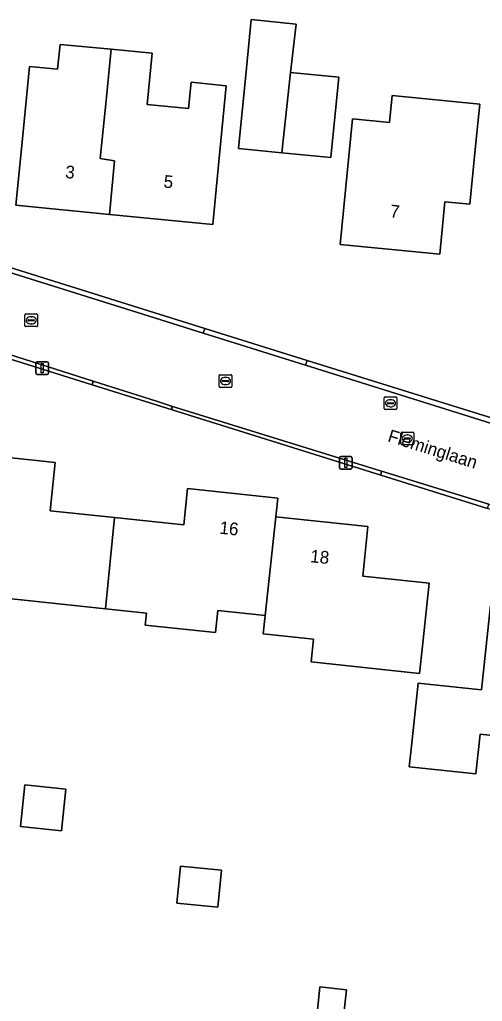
# Model space of a CAD drawing. Extents: x 162156 to 163172, y 378995 to 380779.
# Drawn here: x 162532 to 162568.5, y 380502.1 to 380579.6 of the extents above; entities that cross this region are included whole.
import ezdxf

# ---------------------------------------------------------------- set-up
doc = ezdxf.new("R2010")
doc.units = 0
for name, color, linetype in [('IMGEO_Erf', 7, 'Continuous'), ('IMGEO_Kolk', 7, 'Continuous'), ('IMGEO_Lichtmast', 7, 'Continuous'), ('IMGEO_Openbare_ruimte_label', 7, 'Continuous'), ('IMGEO_Pand', 7, 'Continuous'), ('IMGEO_Pand_nummerreeks', 7, 'Continuous'), ('IMGEO_Rijbaan_lokaal_open', 7, 'Continuous'), ('IMGEO_Rioolput', 7, 'Continuous'), ('IMGEO_Voetpad_open', 7, 'Continuous')]:
    doc.layers.add(name, color=color, linetype=linetype)

msp = doc.modelspace()

# ---------------------------------------------------------------- linework, layer by layer
at = {"layer": 'IMGEO_Erf'}
for points in [[(162556.585, 380568.733), (162552.706, 380569.112), (162549.296, 380569.445), (162549.917, 380575.802), (162550.29, 380579.62), (162553.833, 380579.274), (162553.41, 380575.461), (162557.206, 380575.09)], [(162542.094, 380572.915), (162545.357, 380572.596), (162545.56, 380574.677), (162548.332, 380574.406), (162547.749, 380568.433), (162547.263, 380563.456), (162539.129, 380564.25), (162531.751, 380564.971), (162532.237, 380569.948), (162532.821, 380575.927), (162535.037, 380575.711), (162535.228, 380577.669), (162539.252, 380577.277), (162542.489, 380576.961)], [(162568.32, 380572.947), (162568.023, 380569.897), (162567.55, 380565.046), (162565.573, 380565.239), (162565.17, 380561.111), (162557.321, 380561.877), (162558.288, 380571.781), (162561.198, 380571.497), (162561.405, 380573.621)], [(162535.35, 380515.613), (162532.115, 380515.943), (162532.45, 380519.222), (162535.685, 380518.892)], [(162544.447, 380509.887), (162544.732, 380512.809), (162547.951, 380512.496), (162547.666, 380509.574)]]:
    msp.add_lwpolyline(points, close=True, dxfattribs=at)
for points in [[(162509.367, 380566.886), (162521.934, 380562.962), (162528.996, 380560.757), (162546.647, 380555.246), (162554.702, 380552.731), (162570.599, 380547.767), (162574.789, 380546.459), (162594.372, 380540.344), (162597.26, 380539.474), (162598.902, 380539.135), (162603.371, 380538.211)], [(162596.822, 380532.599), (162593.868, 380533.448), (162585.456, 380535.874), (162568.939, 380541.044), (162560.515, 380543.682), (162544.068, 380548.833), (162537.769, 380550.806), (162519.669, 380556.475), (162516.687, 380557.38), (162511.936, 380558.822), (162508.13, 380559.977), (162506.439, 380560.653)], [(162527.891, 380545.395), (162534.847, 380544.662), (162534.446, 380540.86), (162539.515, 380540.326), (162544.985, 380539.749), (162545.288, 380542.613), (162552.396, 380541.864), (162552.237, 380540.387), (162552.479, 380540.362), (162559.508, 380539.621), (162559.203, 380536.727), (162559.094, 380535.696), (162564.33, 380535.144), (162563.805, 380530.172), (162563.579, 380528.025), (162555.03, 380528.926), (162555.221, 380530.738), (162551.243, 380531.157), (162551.398, 380532.598), (162547.664, 380532.992), (162547.481, 380531.254), (162541.948, 380531.838), (162542.048, 380532.789), (162538.821, 380533.13), (162530.921, 380533.963)], [(162575.717, 380522.444), (162568.352, 380523.221), (162568.023, 380520.105), (162562.765, 380520.66), (162562.937, 380522.29), (162563.461, 380527.262), (162568.461, 380526.734), (162569.163, 380533.387)], [(162555.472, 380500.903), (162555.725, 380503.282), (162557.81, 380503.06), (162557.557, 380500.681)]]:
    msp.add_lwpolyline(points, dxfattribs=at)
at = {"layer": 'IMGEO_Kolk'}
for p, q in [((162532.453, 380555.465), (162532.453, 380556.317)), ((162532.528, 380556.391), (162533.38, 380556.391)), ((162533.454, 380556.317), (162533.454, 380555.465)), ((162532.712, 380555.885), (162532.712, 380555.897)), ((162533.15, 380555.848), (162532.752, 380555.848)), ((162532.755, 380555.934), (162533.153, 380555.934)), ((162532.964, 380555.611), (162532.939, 380555.611)), ((162532.941, 380556.171), (162532.966, 380556.171)), ((162533.196, 380555.897), (162533.196, 380555.885)), ((162533.38, 380555.391), (162532.528, 380555.391)), ((162547.846, 380551.599), (162548.698, 380551.599)), ((162547.771, 380550.673), (162547.771, 380551.525)), ((162548.03, 380551.093), (162548.03, 380551.105)), ((162548.468, 380551.056), (162548.07, 380551.056)), ((162548.073, 380551.142), (162548.471, 380551.142)), ((162548.259, 380551.379), (162548.284, 380551.379)), ((162548.514, 380551.105), (162548.514, 380551.093)), ((162548.772, 380551.525), (162548.772, 380550.673)), ((162548.698, 380550.599), (162547.846, 380550.599)), ((162548.282, 380550.819), (162548.257, 380550.819)), ((162562.113, 380546.134), (162562.113, 380546.986)), ((162562.188, 380547.06), (162563.04, 380547.06)), ((162563.114, 380546.986), (162563.114, 380546.134)), ((162562.372, 380546.554), (162562.372, 380546.566)), ((162562.81, 380546.517), (162562.412, 380546.517)), ((162562.415, 380546.603), (162562.813, 380546.603)), ((162562.624, 380546.28), (162562.599, 380546.28)), ((162562.601, 380546.84), (162562.626, 380546.84)), ((162562.856, 380546.566), (162562.856, 380546.554)), ((162563.04, 380546.06), (162562.188, 380546.06))]:
    msp.add_line(p, q, dxfattribs=at)
for points in [[(162532.453, 380555.465), (162532.453, 380556.317)], [(162532.528, 380556.391), (162533.38, 380556.391)], [(162533.454, 380556.317), (162533.454, 380555.465)], [(162533.38, 380555.391), (162532.528, 380555.391)], [(162547.846, 380551.599), (162548.698, 380551.599)], [(162547.771, 380550.673), (162547.771, 380551.525)], [(162548.772, 380551.525), (162548.772, 380550.673)], [(162548.698, 380550.599), (162547.846, 380550.599)], [(162562.113, 380546.134), (162562.113, 380546.986)], [(162562.188, 380547.06), (162563.04, 380547.06)], [(162563.114, 380546.986), (162563.114, 380546.134)], [(162563.04, 380546.06), (162562.188, 380546.06)]]:
    msp.add_lwpolyline(points, dxfattribs=at)
for centre, radius, start, end in [((162532.53, 380556.315), 0.0765, 91.55205, 178.44795), ((162532.53, 380556.315), 0.0765, 91.55205, 178.44795), ((162533.378, 380556.315), 0.0765, 1.55205, 88.44795), ((162533.378, 380556.315), 0.0765, 1.55205, 88.44795), ((162532.752, 380555.894), 0.0403, 85.87752, 175.75265), ((162532.749, 380555.884), 0.0366, 178.93798, 274.71019), ((162533.153, 380555.891), 0.043, 264.86636, 352.45326), ((162533.157, 380555.896), 0.0386, 1.73085, 96.63898), ((162532.53, 380555.467), 0.0765, 181.55205, 268.44795), ((162532.53, 380555.467), 0.0765, 181.55205, 268.44795), ((162533.378, 380555.467), 0.0765, 271.55205, 358.44795), ((162533.378, 380555.467), 0.0765, 271.55205, 358.44795), ((162547.848, 380551.523), 0.0765, 91.55205, 178.44795), ((162547.848, 380551.523), 0.0765, 91.55205, 178.44795), ((162548.696, 380551.523), 0.0765, 1.55205, 88.44795), ((162548.696, 380551.523), 0.0765, 1.55205, 88.44795), ((162548.07, 380551.102), 0.0403, 85.87752, 175.75265), ((162548.067, 380551.092), 0.0366, 178.93798, 274.71019), ((162548.471, 380551.099), 0.043, 264.86636, 352.45326), ((162548.475, 380551.104), 0.0386, 1.73085, 96.63898), ((162547.848, 380550.675), 0.0765, 181.55205, 268.44795), ((162547.848, 380550.675), 0.0765, 181.55205, 268.44795), ((162548.696, 380550.675), 0.0765, 271.55205, 358.44795), ((162548.696, 380550.675), 0.0765, 271.55205, 358.44795), ((162562.19, 380546.984), 0.0765, 91.55205, 178.44795), ((162562.19, 380546.984), 0.0765, 91.55205, 178.44795), ((162563.038, 380546.984), 0.0765, 1.55205, 88.44795), ((162563.038, 380546.984), 0.0765, 1.55205, 88.44795), ((162562.412, 380546.563), 0.0403, 85.87752, 175.75265), ((162562.409, 380546.553), 0.0366, 178.93798, 274.71019), ((162562.813, 380546.56), 0.043, 264.86636, 352.45326), ((162562.817, 380546.565), 0.0386, 1.73085, 96.63898), ((162562.19, 380546.136), 0.0765, 181.55205, 268.44795), ((162562.19, 380546.136), 0.0765, 181.55205, 268.44795), ((162563.038, 380546.136), 0.0765, 271.55205, 358.44795), ((162563.038, 380546.136), 0.0765, 271.55205, 358.44795)]:
    msp.add_arc(centre, radius, start, end, dxfattribs=at)
for centre, major_axis, ratio, start_param, end_param in [((162532.94, 380555.891), (-0.387, 0.002), 0.722429, 4.712389, 7.853982), ((162532.965, 380555.891), (-0.39, 0.002), 0.717154, 1.570796, 4.712389), ((162548.258, 380551.099), (-0.387, 0.002), 0.722429, 4.712389, 7.853982), ((162548.283, 380551.099), (-0.39, 0.002), 0.717154, 1.570796, 4.712389), ((162562.6, 380546.56), (-0.387, 0.002), 0.722429, 4.712389, 7.853982), ((162562.625, 380546.56), (-0.39, 0.002), 0.717154, 1.570796, 4.712389)]:
    msp.add_ellipse(centre, major_axis=major_axis, ratio=ratio, start_param=start_param, end_param=end_param, dxfattribs=at)
at = {"layer": 'IMGEO_Lichtmast'}
for p, q in [((162533.317, 380551.71), (162533.317, 380552.51)), ((162533.317, 380552.51), (162533.317, 380551.71)), ((162533.417, 380552.61), (162534.207, 380552.61)), ((162534.207, 380552.61), (162533.417, 380552.61)), ((162534.307, 380552.51), (162534.307, 380551.71)), ((162534.307, 380551.71), (162534.307, 380552.51)), ((162534.207, 380551.61), (162533.417, 380551.61)), ((162533.417, 380551.61), (162534.207, 380551.61)), ((162557.261, 380544.245), (162557.261, 380545.045)), ((162557.261, 380545.045), (162557.261, 380544.245)), ((162557.361, 380545.145), (162558.151, 380545.145)), ((162558.151, 380545.145), (162557.361, 380545.145)), ((162558.251, 380545.045), (162558.251, 380544.245)), ((162558.251, 380544.245), (162558.251, 380545.045)), ((162558.151, 380544.145), (162557.361, 380544.145)), ((162557.361, 380544.145), (162558.151, 380544.145))]:
    msp.add_line(p, q, dxfattribs=at)
for points in [[(162533.737, 380552.485), (162533.887, 380552.485), (162533.887, 380551.735), (162533.737, 380551.735), (162533.737, 380552.485)], [(162557.681, 380545.02), (162557.831, 380545.02), (162557.831, 380544.27), (162557.681, 380544.27), (162557.681, 380545.02)]]:
    msp.add_lwpolyline(points, dxfattribs=at)
for centre, start, end in [((162533.417, 380552.51), 90, 180), ((162533.417, 380552.51), 90, 180), ((162534.207, 380552.51), 0, 90), ((162534.207, 380552.51), 360, 90), ((162533.417, 380551.71), 180, 270), ((162533.417, 380551.71), 180, 270), ((162534.207, 380551.71), 270, 0), ((162534.207, 380551.71), 270, 0), ((162557.361, 380545.045), 90, 180), ((162557.361, 380545.045), 90, 180), ((162558.151, 380545.045), 0, 90), ((162558.151, 380545.045), 360, 90), ((162557.361, 380544.245), 180, 270), ((162557.361, 380544.245), 180, 270), ((162558.151, 380544.245), 270, 0), ((162558.151, 380544.245), 270, 0)]:
    msp.add_arc(centre, 0.1, start, end, dxfattribs=at)
at = {"layer": 'IMGEO_Pand'}
for points in [[(162553.41, 380575.461), (162553.833, 380579.274), (162550.29, 380579.62), (162549.917, 380575.802), (162549.296, 380569.445), (162552.706, 380569.112)], [(162538.853, 380573.231), (162539.252, 380577.277), (162535.228, 380577.669), (162535.037, 380575.711), (162532.821, 380575.927), (162532.237, 380569.948), (162531.751, 380564.971), (162539.129, 380564.25), (162539.531, 380568.476), (162538.401, 380568.652)], [(162548.332, 380574.406), (162545.56, 380574.677), (162545.357, 380572.596), (162542.094, 380572.915), (162542.489, 380576.961), (162539.252, 380577.277), (162538.853, 380573.231), (162538.401, 380568.652), (162539.531, 380568.476), (162539.129, 380564.25), (162547.263, 380563.456), (162547.749, 380568.433)], [(162553.41, 380575.461), (162552.706, 380569.112), (162556.585, 380568.733), (162557.206, 380575.09)], [(162568.023, 380569.897), (162568.32, 380572.947), (162561.405, 380573.621), (162561.198, 380571.497), (162558.288, 380571.781), (162557.321, 380561.877), (162565.17, 380561.111), (162565.573, 380565.239), (162567.55, 380565.046)], [(162539.515, 380540.326), (162534.446, 380540.86), (162534.847, 380544.662), (162527.891, 380545.395), (162528.051, 380546.91), (162527.795, 380546.937), (162526.845, 380537.712), (162526.695, 380536.254), (162526.39, 380533.295), (162530.803, 380532.841), (162530.921, 380533.963), (162538.821, 380533.13)], [(162552.237, 380540.387), (162552.396, 380541.864), (162545.288, 380542.613), (162544.985, 380539.749), (162539.515, 380540.326), (162538.821, 380533.13), (162542.048, 380532.789), (162541.948, 380531.838), (162547.481, 380531.254), (162547.664, 380532.992), (162551.398, 380532.598)], [(162564.33, 380535.144), (162559.094, 380535.696), (162559.203, 380536.727), (162559.508, 380539.621), (162552.479, 380540.362), (162552.237, 380540.387), (162551.398, 380532.598), (162551.243, 380531.157), (162555.221, 380530.738), (162555.03, 380528.926), (162563.579, 380528.025), (162563.805, 380530.172)], [(162575.717, 380522.444), (162576.706, 380532.591), (162569.163, 380533.387), (162568.461, 380526.734), (162563.461, 380527.262), (162562.937, 380522.29), (162562.765, 380520.66), (162568.023, 380520.105), (162568.352, 380523.221)], [(162535.35, 380515.613), (162535.685, 380518.892), (162532.45, 380519.222), (162532.115, 380515.943)], [(162544.447, 380509.887), (162547.666, 380509.574), (162547.951, 380512.496), (162544.732, 380512.809)], [(162555.472, 380500.903), (162557.557, 380500.681), (162557.81, 380503.06), (162555.725, 380503.282)]]:
    msp.add_lwpolyline(points, close=True, dxfattribs=at)
at = {"layer": 'IMGEO_Rijbaan_lokaal_open'}
for points in [[(162603.345, 380537.783), (162598.826, 380538.717), (162597.144, 380539.171), (162594.206, 380539.964), (162590.588, 380541.096), (162576.587, 380545.458), (162574.708, 380546.047), (162570.592, 380547.337), (162554.573, 380552.358), (162546.519, 380554.883), (162542.671, 380556.089), (162528.893, 380560.413), (162521.816, 380562.634), (162509.402, 380566.53)], [(162506.633, 380561.098), (162508.55, 380560.424), (162512.119, 380559.286), (162516.798, 380557.795), (162519.676, 380556.878), (162537.843, 380551.087), (162542.822, 380549.5), (162544.026, 380549.127), (162560.584, 380543.99), (162569.031, 380541.369), (162576.929, 380538.919), (162585.514, 380536.336), (162589.61, 380535.104), (162593.976, 380533.832)]]:
    msp.add_lwpolyline(points, dxfattribs=at)
for points in [[(162546.647, 380555.246), (162528.996, 380560.757), (162528.893, 380560.413), (162542.671, 380556.089), (162546.519, 380554.883)], [(162519.676, 380556.878), (162519.669, 380556.475), (162537.769, 380550.806), (162537.843, 380551.087)], [(162554.573, 380552.358), (162570.592, 380547.337), (162570.599, 380547.767), (162554.702, 380552.731)], [(162544.068, 380548.833), (162560.515, 380543.682), (162560.584, 380543.99), (162544.026, 380549.127)]]:
    msp.add_lwpolyline(points, close=True, dxfattribs=at)
at = {"layer": 'IMGEO_Rioolput'}
for p, q in [((162560.786, 380548.919), (162560.786, 380549.771)), ((162560.861, 380549.845), (162561.713, 380549.845)), ((162561.045, 380549.339), (162561.045, 380549.351)), ((162561.483, 380549.302), (162561.085, 380549.302)), ((162561.088, 380549.388), (162561.486, 380549.388)), ((162561.274, 380549.625), (162561.299, 380549.625)), ((162561.529, 380549.351), (162561.529, 380549.339)), ((162561.787, 380549.771), (162561.787, 380548.919)), ((162561.713, 380548.845), (162560.861, 380548.845)), ((162561.297, 380549.065), (162561.272, 380549.065))]:
    msp.add_line(p, q, dxfattribs=at)
for points in [[(162560.786, 380548.919), (162560.786, 380549.771)], [(162560.861, 380549.845), (162561.713, 380549.845)], [(162561.787, 380549.771), (162561.787, 380548.919)], [(162561.713, 380548.845), (162560.861, 380548.845)]]:
    msp.add_lwpolyline(points, dxfattribs=at)
for centre, radius, start, end in [((162560.863, 380549.769), 0.0765, 91.55205, 178.44795), ((162560.863, 380549.769), 0.0765, 91.55205, 178.44795), ((162561.085, 380549.348), 0.0403, 85.87752, 175.75265), ((162561.082, 380549.338), 0.0366, 178.93798, 274.71019), ((162561.486, 380549.345), 0.043, 264.86636, 352.45326), ((162561.49, 380549.35), 0.0386, 1.73085, 96.63898), ((162561.711, 380549.769), 0.0765, 1.55205, 88.44795), ((162561.711, 380549.769), 0.0765, 1.55205, 88.44795), ((162560.863, 380548.921), 0.0765, 181.55205, 268.44795), ((162560.863, 380548.921), 0.0765, 181.55205, 268.44795), ((162561.711, 380548.921), 0.0765, 271.55205, 358.44795), ((162561.711, 380548.921), 0.0765, 271.55205, 358.44795)]:
    msp.add_arc(centre, radius, start, end, dxfattribs=at)
for centre, major_axis, ratio, start_param, end_param in [((162561.273, 380549.345), (-0.387, 0.002), 0.722429, 4.712389, 7.853982), ((162561.298, 380549.345), (-0.39, 0.002), 0.717154, 1.570796, 4.712389)]:
    msp.add_ellipse(centre, major_axis=major_axis, ratio=ratio, start_param=start_param, end_param=end_param, dxfattribs=at)
at = {"layer": 'IMGEO_Voetpad_open'}
for points in [[(162546.647, 380555.246), (162546.519, 380554.883), (162554.573, 380552.358), (162554.702, 380552.731)], [(162544.026, 380549.127), (162542.822, 380549.5), (162537.843, 380551.087), (162537.769, 380550.806), (162544.068, 380548.833)], [(162569.031, 380541.369), (162560.584, 380543.99), (162560.515, 380543.682), (162568.939, 380541.044)]]:
    msp.add_lwpolyline(points, close=True, dxfattribs=at)

# ---------------------------------------------------------------- texts
at = {"layer": 'IMGEO_Openbare_ruimte_label'}
msp.add_text('Fleminglaan', height=1, rotation=342.54344, dxfattribs=at).set_placement((162560.998, 380546.349))
at = {"layer": 'IMGEO_Pand_nummerreeks'}
for s, rotation, p in [('3', 354.41939, (162535.6, 380567.128)), ('5', 354.41939, (162543.356, 380566.37)), ('7', 354.42512, (162561.216, 380564.029)), ('16', 353.98394, (162547.767, 380539.054)), ('18', 353.98394, (162554.921, 380536.806))]:
    msp.add_text(s, height=1, rotation=rotation, dxfattribs=at).set_placement(p)

doc.saveas('drawing.dxf')
